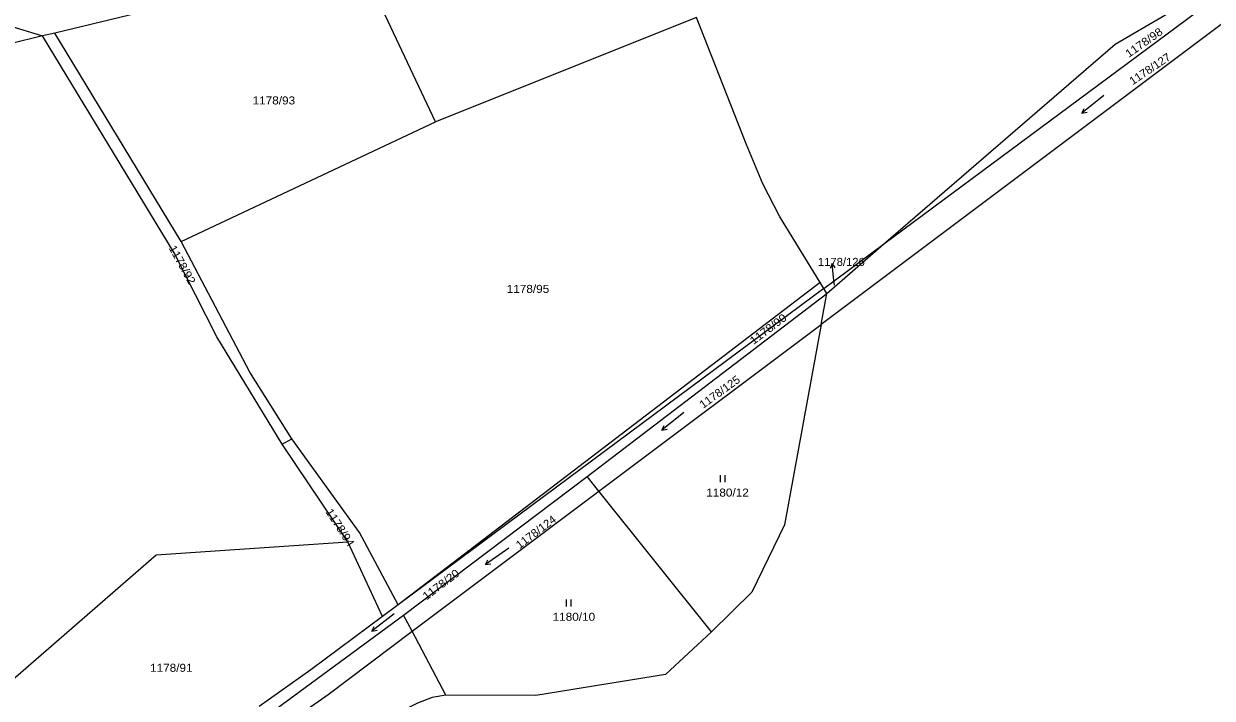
# Model space of a CAD drawing. Extents: x -686207 to -681951, y -1020493 to -1017811.
# Drawn here: x -683406 to -683153.5, y -1019285.4 to -1019142.1 of the extents above; entities that cross this region are included whole.
import ezdxf

# ---------------------------------------------------------------- set-up
doc = ezdxf.new("R2010")
doc.units = 0
doc.header["$LTSCALE"] = 0.4
for name, color, linetype, lineweight in [('1', 7, 'Continuous', 13), ('3', 7, 'Continuous', 13), ('7', 7, 'Continuous', 13)]:
    doc.layers.add(name, color=color, linetype=linetype, lineweight=lineweight)
doc.layers.add('2', color=7, linetype='Continuous')

msp = doc.modelspace()

# ---------------------------------------------------------------- linework, layer by layer
at = {"layer": '1'}
for p, q in [((-683223.34, -1019188.97), (-683126.92, -1019117.37)), ((-683334.78, -1019128.55), (-683399.39, -1019144.1)), ((-683318.49, -1019162.93), (-683334.78, -1019128.55)), ((-683399.39, -1019144.1), (-683401.99, -1019144.73)), ((-683372.55, -1019188.34), (-683399.39, -1019144.1)), ((-683372.55, -1019188.34), (-683318.49, -1019162.93)), ((-683236.01, -1019198.38), (-683223.34, -1019188.97)), ((-683235.39, -1019199.38), (-683223.34, -1019188.97)), ((-683236.82, -1019197.05), (-683326.47, -1019265.55)), ((-683236.01, -1019198.38), (-683326.47, -1019265.55)), ((-683286.29, -1019238.29), (-683235.39, -1019199.38)), ((-683283.83, -1019241.41), (-683236.59, -1019205.97)), ((-683351.06, -1019231.39), (-683349.01, -1019230.29)), ((-683337.13, -1019252.16), (-683351.06, -1019231.39)), ((-683325.28, -1019267.72), (-683286.29, -1019238.29)), ((-683323.47, -1019271.15), (-683283.83, -1019241.41)), ((-683329.78, -1019268.01), (-683337.13, -1019252.16)), ((-683326.47, -1019265.55), (-683329.78, -1019268.01)), ((-683323.47, -1019271.15), (-683325.28, -1019267.72)), ((-683316.3, -1019284.73), (-683323.47, -1019271.15))]:
    msp.add_line(p, q, dxfattribs=at)
for points in [[(-683223.34, -1019188.97), (-683174.11, -1019146.44), (-683152.71, -1019133.84), (-683128.01, -1019116.35)], [(-683058.27, -1019166.06), (-683086.32, -1019146.44), (-683097.23, -1019138.81), (-683123.03, -1019120.77), (-683236.59, -1019205.97), (-683235.39, -1019199.38), (-683236.01, -1019198.38), (-683236.82, -1019197.05)], [(-683236.82, -1019197.05), (-683245.41, -1019183.02), (-683248.95, -1019176.12), (-683252.51, -1019167.66), (-683263.04, -1019140.84), (-683318.49, -1019162.93)], [(-683455.64, -1019142.49), (-683441.15, -1019142.47), (-683413.4, -1019142.44), (-683409.43, -1019142.44), (-683401.99, -1019144.73)], [(-683401.99, -1019144.73), (-683408.89, -1019146.39), (-683480.2, -1019161.89)], [(-683351.06, -1019231.39), (-683364.95, -1019208.63), (-683373.99, -1019190.78), (-683401.99, -1019144.73)], [(-683349.01, -1019230.29), (-683357.96, -1019216.12), (-683372.55, -1019188.34)], [(-683236.59, -1019205.97), (-683244.37, -1019248.53), (-683251.31, -1019262.81), (-683259.91, -1019271.26)], [(-683326.47, -1019265.55), (-683334.62, -1019250.13), (-683349.01, -1019230.29)], [(-683259.91, -1019271.26), (-683283.83, -1019241.41), (-683286.29, -1019238.29)], [(-683431.65, -1019301.63), (-683377.84, -1019254.94), (-683337.13, -1019252.16)], [(-683445.15, -1019329.27), (-683354.74, -1019289.38), (-683325.28, -1019267.72)], [(-683329.78, -1019268.01), (-683345.01, -1019279.32), (-683355.95, -1019287.14)], [(-683442.5, -1019332.31), (-683376.81, -1019304.77), (-683358.97, -1019296.85), (-683341.33, -1019284.55), (-683323.47, -1019271.15)], [(-683259.91, -1019271.26), (-683269.66, -1019280.34), (-683297.18, -1019284.77), (-683316.3, -1019284.73)], [(-683316.3, -1019284.73), (-683319.25, -1019285.2), (-683322.33, -1019286.42), (-683356.15, -1019303.22), (-683380.86, -1019325.96), (-683379.28, -1019359.56), (-683368.86, -1019394.95)]]:
    msp.add_lwpolyline(points, dxfattribs=at)
at = {"layer": '3'}
for p, q in [((-683181.19, -1019161.152), (-683180.746, -1019160.147)), ((-683270.4, -1019228.462), (-683269.956, -1019227.457)), ((-683257.971, -1019239.49), (-683257.971, -1019237.99)), ((-683256.97, -1019239.49), (-683256.97, -1019237.99)), ((-683307.876, -1019256.954), (-683307.364, -1019255.982)), ((-683290.661, -1019265.86), (-683290.661, -1019264.36)), ((-683289.66, -1019265.86), (-683289.66, -1019264.36)), ((-683332.003, -1019271.131), (-683331.542, -1019270.134))]:
    msp.add_line(p, q, dxfattribs=at)
for points in [[(-683176.527, -1019157.376), (-683181.19, -1019161.152), (-683180.115, -1019160.927)], [(-683265.737, -1019224.686), (-683270.4, -1019228.462), (-683269.325, -1019228.237)], [(-683302.962, -1019253.512), (-683307.876, -1019256.954), (-683306.788, -1019256.804)], [(-683327.275, -1019267.437), (-683332.003, -1019271.131), (-683330.924, -1019270.924)]]:
    msp.add_lwpolyline(points, dxfattribs=at)
at = {"layer": '7'}
msp.add_line((-683234.274, -1019193.035), (-683234.667, -1019194.084), dxfattribs=at)
msp.add_lwpolyline([(-683233.78, -1019197.66), (-683233.96, -1019196.02), (-683234.274, -1019193.035), (-683233.671, -1019193.979)], dxfattribs=at)

# ---------------------------------------------------------------- texts
at = {"layer": '2'}
for s, rotation, width, p in [('1178/98', 35, 1.1, (-683171.252, -1019149.406)), ('1178/127', 34, 1.05, (-683170.404, -1019155.214)), ('1178/92', 299, 1.1, (-683375.233, -1019189.752)), ('1178/90', 37, 1.1, (-683250.948, -1019210.358)), ('1178/125', 36, 1.05, (-683261.67, -1019223.927)), ('1178/94', 303, 1.1, (-683341.952, -1019245.762)), ('1178/124', 37, 1.05, (-683300.648, -1019253.728)), ('1178/20', 37, 1.1, (-683320.458, -1019264.618))]:
    msp.add_text(s, height=1.7, rotation=rotation, dxfattribs=dict(at, width=width)).set_placement(p)
for s, width, p in [('1178/93', 1.1, (-683357.37, -1019159.27)), ('1178/126', 1.05, (-683237.28, -1019193.553)), ('1178/95', 1.1, (-683303.39, -1019199.289)), ('1180/12', 1.1, (-683261, -1019242.539)), ('1180/10', 1.1, (-683293.64, -1019268.91)), ('1178/91', 1.1, (-683379.15, -1019279.74))]:
    msp.add_text(s, height=1.7, dxfattribs=dict(at, width=width)).set_placement(p)

doc.saveas('drawing.dxf')
